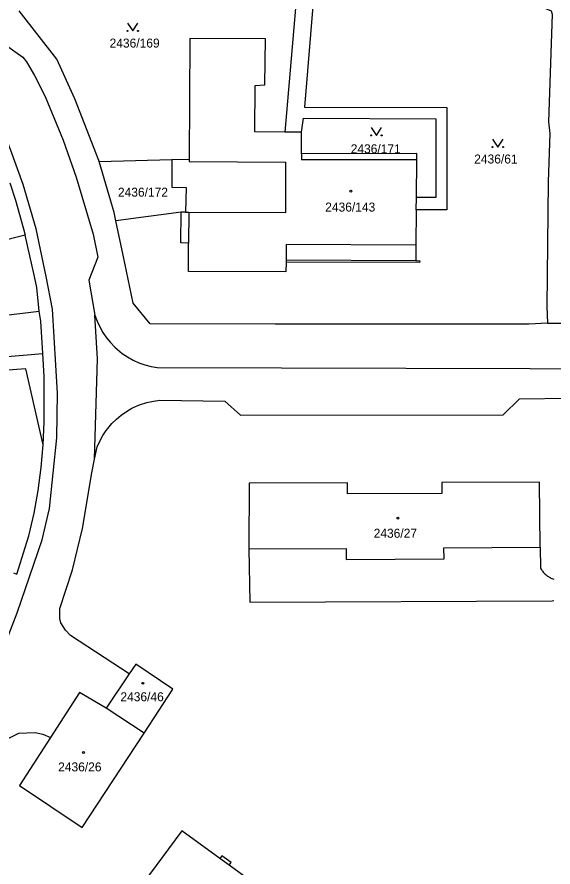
# Model space of a CAD drawing. Extents: x -869103 to -863415, y -1015889 to -1012477.
# Drawn here: x -865874.6 to -865773, y -1015005.7 to -1014844.8 of the extents above; entities that cross this region are included whole.
import ezdxf

# ---------------------------------------------------------------- set-up
doc = ezdxf.new("R2010")
doc.units = 0
for name, color, linetype in [('Hranice parcel', 7, 'Continuous'), ('Parcelní čísla', 7, 'Continuous'), ('Vnitřní kresba', 7, 'Continuous'), ('Značky budov', 7, 'Continuous'), ('Značky kultur', 7, 'Continuous')]:
    doc.layers.add(name, color=color, linetype=linetype)

msp = doc.modelspace()

# ---------------------------------------------------------------- linework, layer by layer
at = {"layer": 'Hranice parcel'}
for p, q in [((-865820.66, -1014866.63), (-865823.8, -1014866.6)), ((-865859, -1014872.15), (-865845.24, -1014871.79)), ((-865798.92, -1014881.33), (-865798.89, -1014878.96)), ((-865843.47, -1014881.74), (-865855.82, -1014883.39)), ((-865872.99, -1014886.08), (-865879.69, -1014887.8)), ((-865909.43, -1014905.22), (-865870.37, -1014900.52)), ((-865859.85, -1014928.5), (-865859.39, -1014926.21)), ((-865853.31, -1014969.19), (-865857.65, -1014975.64)), ((-865850.5, -1014980.39), (-865857.65, -1014975.64))]:
    msp.add_line(p, q, dxfattribs=at)
for points in [[(-865903.99, -1014801.21), (-865903.82, -1014807.08), (-865902.27, -1014812.78), (-865899.92, -1014817.56), (-865878.94, -1014848.57), (-865873.46, -1014852.43), (-865872.76, -1014853.29), (-865871.24, -1014855.85), (-865869.22, -1014859.84), (-865865.79, -1014868.1), (-865863.34, -1014875.1), (-865860.16, -1014885.9), (-865859.27, -1014890.27), (-865860.98, -1014894.63), (-865859.81, -1014901.26)], [(-865806.22, -1014812.43), (-865814.14, -1014823.88), (-865817.05, -1014831.04), (-865818.39, -1014841.16), (-865820.1, -1014861.88), (-865793.1, -1014861.96), (-865793.11, -1014881.33), (-865798.92, -1014881.33)], [(-865848.94, -1014828.26), (-865846.65, -1014832.56), (-865844.7, -1014835.92), (-865840.42, -1014839.16), (-865836.43, -1014840.43), (-865821.63, -1014840.88), (-865823.8, -1014866.6)], [(-865910.03, -1015019.74), (-865883.26, -1014977.06), (-865877.67, -1014965.8), (-865874.51, -1014957.6), (-865869.78, -1014943.82), (-865868.41, -1014937.89), (-865867.05, -1014924.5), (-865866.9, -1014916.02), (-865867.84, -1014900.13), (-865869.01, -1014893.91), (-865870.96, -1014884.88), (-865873.39, -1014876.51), (-865875.77, -1014869.87), (-865877.14, -1014866.5), (-865879.9, -1014861.42), (-865883.88, -1014854.85), (-865897.57, -1014835.31)], [(-865776.69, -1014842.22), (-865773.32, -1014843.63), (-865773.14, -1014844.29), (-865773.83, -1014864.67), (-865773.59, -1014866.87), (-865773.92, -1014876.01), (-865774.15, -1014899.6), (-865774.05, -1014902.78)], [(-865859, -1014872.15), (-865859.05, -1014871.96), (-865863.59, -1014860.27), (-865867, -1014852.77), (-865874.18, -1014843.65)], [(-865823.8, -1014866.6), (-865829.49, -1014866.55), (-865829.42, -1014857.74), (-865827.61, -1014857.65), (-865827.49, -1014848.93), (-865841.81, -1014848.89), (-865841.97, -1014871.85), (-865845.24, -1014871.79)], [(-865820.66, -1014866.63), (-865820.28, -1014863.98), (-865795.21, -1014864.09), (-865795.22, -1014878.99), (-865798.89, -1014878.96)], [(-865798.89, -1014878.96), (-865798.79, -1014871.85), (-865798.83, -1014870.65), (-865820.67, -1014870.72), (-865820.66, -1014866.63)], [(-865855.82, -1014883.39), (-865856.14, -1014881.84), (-865859, -1014872.15)], [(-865845.24, -1014871.79), (-865845.2, -1014877.02), (-865842.5, -1014877.08), (-865842.61, -1014881.74), (-865843.47, -1014881.74)], [(-865875.95, -1014876.17), (-865874.84, -1014879.51), (-865873.33, -1014884.9), (-865872.99, -1014886.08)], [(-865798.92, -1014881.33), (-865799.02, -1014888), (-865798.96, -1014890.89), (-865798.26, -1014890.94), (-865798.27, -1014891.28), (-865823.58, -1014891.22), (-865823.61, -1014893.08), (-865842.1, -1014893.02), (-865842.07, -1014887.63), (-865843.52, -1014887.58), (-865843.47, -1014881.74)], [(-865774.05, -1014902.78), (-865777.57, -1014902.94), (-865802.28, -1014902.96), (-865825.62, -1014902.96), (-865849.32, -1014902.89), (-865852.56, -1014899.01), (-865854.48, -1014889.87), (-865855.82, -1014883.39)], [(-865870.37, -1014900.52), (-865870.8, -1014896.01), (-865871.22, -1014893.94), (-865872.99, -1014886.08)], [(-865869.67, -1014908.51), (-865870.08, -1014902.42), (-865870.37, -1014900.52)], [(-865859.85, -1014928.5), (-865859.34, -1014909.53), (-865859.81, -1014901.26)], [(-865859.81, -1014901.26), (-865859.4, -1014902.39), (-865858.89, -1014903.48), (-865858.3, -1014904.52), (-865857.62, -1014905.52), (-865856.86, -1014906.45), (-865856.02, -1014907.31), (-865855.55, -1014907.75), (-865854.61, -1014908.5), (-865853.61, -1014909.17), (-865852.56, -1014909.76), (-865851.47, -1014910.26), (-865850.33, -1014910.66), (-865849.17, -1014910.97), (-865847.99, -1014911.18)], [(-865774.05, -1014902.78), (-865766.1, -1014902.78), (-865725.61, -1014905.2), (-865707.15, -1014906.31)], [(-865910.69, -1014912.01), (-865900.34, -1014911.13), (-865869.67, -1014908.51)], [(-865869.62, -1014925.8), (-865869.42, -1014921.47), (-865869.43, -1014912.87), (-865869.67, -1014908.51)], [(-865869.62, -1014925.8), (-865872.89, -1014911.42), (-865898.49, -1014913.3), (-865896.46, -1014934.8)], [(-865847.99, -1014911.18), (-865730.22, -1014911.47), (-865655.23, -1014918.47)], [(-865852.81, -1014918.88), (-865851.67, -1014918.38), (-865851.15, -1014918.18), (-865849.95, -1014917.81), (-865848.73, -1014917.54)], [(-865848.73, -1014917.54), (-865847.48, -1014917.38), (-865835.18, -1014917.54), (-865832.2, -1014920.17), (-865782.43, -1014920.14), (-865779.32, -1014917.07), (-865769.83, -1014916.99), (-865750.01, -1014917.21), (-865728.94, -1014918.23), (-865725.85, -1014921.07), (-865711.04, -1014922.35), (-865707.97, -1014920.16), (-865691.22, -1014921.86), (-865654.77, -1014924.83)], [(-865859.39, -1014926.21), (-865858.9, -1014925.12), (-865858.32, -1014924.07), (-865857.66, -1014923.08), (-865857.36, -1014922.69), (-865856.59, -1014921.78), (-865855.74, -1014920.94), (-865854.82, -1014920.17), (-865853.84, -1014919.48), (-865852.81, -1014918.88)], [(-865875.2, -1014950.06), (-865874.63, -1014950.32), (-865872.33, -1014943.01), (-865871.32, -1014938.75), (-865870.57, -1014934.44), (-865869.99, -1014930.13), (-865869.62, -1014925.8)], [(-865866.44, -1014956.82), (-865864.03, -1014949.5), (-865862.14, -1014941.67), (-865860.37, -1014931.11), (-865859.85, -1014928.5)], [(-865775.58, -1014932.87), (-865794.06, -1014932.91), (-865794.05, -1014935.05), (-865811.94, -1014935.1), (-865811.95, -1014933), (-865830.55, -1014933.07), (-865830.62, -1014945.48), (-865812.22, -1014945.41), (-865812.21, -1014947.5), (-865793.65, -1014947.39), (-865793.66, -1014945.3), (-865775.4, -1014945.19), (-865775.58, -1014932.87)], [(-865853.31, -1014969.19), (-865864.46, -1014961.88), (-865865.37, -1014960.89), (-865866.26, -1014959.53), (-865866.46, -1014958.72), (-865866.44, -1014956.82)], [(-865850.5, -1014980.39), (-865845.04, -1014972.08), (-865852.07, -1014967.35), (-865853.31, -1014969.19)], [(-865857.65, -1014975.64), (-865862.71, -1014972.72), (-865868.24, -1014981.25)], [(-865971.72, -1015117.97), (-865973.57, -1015115.7), (-865974.62, -1015112.95), (-865975.08, -1015111.02), (-865975.11, -1015108.29), (-865974.27, -1015104.76), (-865971.5, -1015100.08), (-865970.06, -1015098.58), (-865965.89, -1015095.31), (-865946.24, -1015076.98), (-865941.35, -1015071.9), (-865936.6, -1015070.25), (-865921.55, -1015052.93), (-865914.85, -1015043.74), (-865904.8, -1015029.92), (-865904.6, -1015025.44), (-865886.97, -1014997.17), (-865877.25, -1014981.89), (-865874.24, -1014980.43), (-865871.15, -1014980.27), (-865869.69, -1014980.61), (-865868.24, -1014981.25)], [(-865868.24, -1014981.25), (-865874.1, -1014990.29), (-865862.23, -1014998.26), (-865850.5, -1014980.39)], [(-865828.45, -1015009.77), (-865834.39, -1015005.41), (-865834.01, -1015004.89), (-865835.78, -1015003.6), (-865836.16, -1015004.12), (-865843.32, -1014998.88), (-865850.75, -1015008.87), (-865835.8, -1015019.8)]]:
    msp.add_lwpolyline(points, dxfattribs=at)
at = {"layer": 'Vnitřní kresba'}
for p, q in [((-865820.67, -1014870.72), (-865820.68, -1014871.82)), ((-865841.97, -1014871.85), (-865841.96, -1014872.18)), ((-865841.96, -1014872.18), (-865823.62, -1014872.26)), ((-865823.63, -1014881.8), (-865823.62, -1014872.26)), ((-865798.79, -1014871.85), (-865820.68, -1014871.82)), ((-865842.61, -1014881.74), (-865842.02, -1014881.76)), ((-865842.02, -1014881.76), (-865842.07, -1014887.63)), ((-865842.02, -1014881.76), (-865823.63, -1014881.8)), ((-865799.02, -1014888), (-865823.58, -1014887.88)), ((-865823.58, -1014887.88), (-865823.58, -1014890.81)), ((-865823.58, -1014890.81), (-865798.96, -1014890.89)), ((-865823.58, -1014890.81), (-865823.58, -1014891.22)), ((-865830.62, -1014945.48), (-865830.44, -1014955.57)), ((-865775.4, -1014945.19), (-865775.37, -1014949.14)), ((-865830.44, -1014955.57), (-865773.16, -1014955.32)), ((-865834.39, -1015005.41), (-865836.16, -1015004.12))]:
    msp.add_line(p, q, dxfattribs=at)
for points in [[(-865775.37, -1014949.14), (-865775.28, -1014949.3), (-865775.18, -1014949.46), (-865775.07, -1014949.61), (-865774.96, -1014949.76), (-865774.84, -1014949.9), (-865774.72, -1014950.04), (-865774.59, -1014950.17), (-865774.46, -1014950.3), (-865774.32, -1014950.42), (-865774.17, -1014950.54), (-865774.02, -1014950.65), (-865773.87, -1014950.75), (-865773.71, -1014950.85), (-865773.55, -1014950.94), (-865773.39, -1014951.03), (-865773.22, -1014951.1), (-865773.05, -1014951.17), (-865772.87, -1014951.24)], [(-865773.16, -1014955.32), (-865772.86, -1014955.31)]]:
    msp.add_lwpolyline(points, dxfattribs=at)
at = {"layer": 'Značky budov'}
for centre in [(-865811.31, -1014877.78), (-865802.38, -1014939.71), (-865850.72, -1014970.96), (-865861.96, -1014984.08)]:
    msp.add_circle(centre, 0.175, dxfattribs=at)
at = {"layer": 'Značky kultur'}
for points in [[(-865853.64, -1014845.94), (-865852.64, -1014847.44), (-865851.64, -1014845.94)], [(-865807.47, -1014865.72), (-865806.47, -1014867.22), (-865805.47, -1014865.72)], [(-865784.46, -1014867.94), (-865783.46, -1014869.44), (-865782.46, -1014867.94)]]:
    msp.add_lwpolyline(points, dxfattribs=at)
for centre in [(-865853.64, -1014847.44), (-865851.64, -1014847.44), (-865807.47, -1014867.22), (-865805.47, -1014867.22), (-865784.46, -1014869.44), (-865782.46, -1014869.44)]:
    msp.add_circle(centre, 0.1, dxfattribs=at)

# ---------------------------------------------------------------- texts
at = {"layer": 'Parcelní čísla'}
for s, p in [('2436/169', (-865857.02, -1014850.59)), ('2436/171', (-865811.33, -1014870.61)), ('2436/61', (-865787.93, -1014872.54)), ('2436/172', (-865855.44, -1014878.82)), ('2436/143', (-865816.16, -1014881.64)), ('2436/27', (-865806.98, -1014943.4)), ('2436/46', (-865854.97, -1014974.36)), ('2436/26', (-865866.77, -1014987.64))]:
    msp.add_text(s, height=1.7, dxfattribs=at).set_placement(p)

doc.saveas('drawing.dxf')
